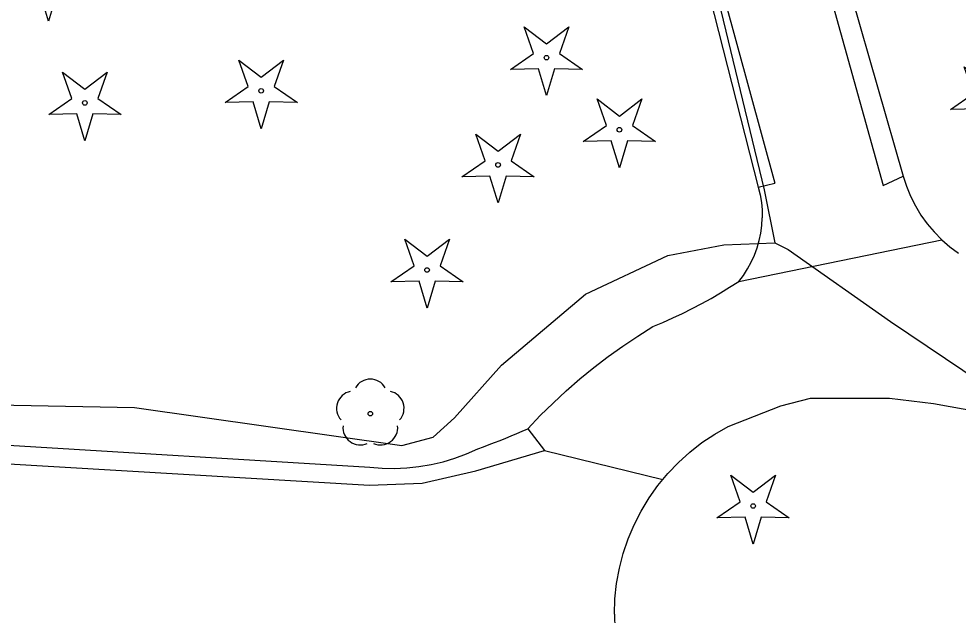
# Model space of a CAD drawing. Extents: x 6434771 to 6436222, y 5663454 to 5664782.
# Drawn here: x 6435011.41 to 6435031.8, y 5664069.33 to 5664082.27 of the extents above; entities that cross this region are included whole.
import ezdxf

# ---------------------------------------------------------------- set-up
doc = ezdxf.new("R2010")
doc.units = 0
for name, color, linetype in [('Warstwa 10', 7, 'Continuous'), ('Warstwa 11', 7, 'Continuous'), ('Warstwa 12', 7, 'Continuous'), ('Warstwa 5', 7, 'Continuous'), ('Warstwa 9', 7, 'Continuous')]:
    doc.layers.add(name, color=color, linetype=linetype)

msp = doc.modelspace()

# ---------------------------------------------------------------- linework, layer by layer
at = {"layer": 'Warstwa 10'}
for points in [[(6435011.265, 5664082.79), (6435011.767, 5664083.137), (6435011.565, 5664083.713), (6435012.05, 5664083.343), (6435012.535, 5664083.713), (6435012.333, 5664083.137), (6435012.835, 5664082.79), (6435012.225, 5664082.804), (6435012.05, 5664082.22), (6435011.875, 5664082.804)], [(6435022.079, 5664081.175), (6435022.581, 5664081.522), (6435022.379, 5664082.098), (6435022.864, 5664081.728), (6435023.349, 5664082.098), (6435023.147, 5664081.522), (6435023.649, 5664081.175), (6435023.039, 5664081.189), (6435022.864, 5664080.605), (6435022.689, 5664081.189)], [(6435015.885, 5664080.455), (6435016.387, 5664080.802), (6435016.185, 5664081.378), (6435016.67, 5664081.008), (6435017.155, 5664081.378), (6435016.953, 5664080.802), (6435017.455, 5664080.455), (6435016.845, 5664080.469), (6435016.67, 5664079.885), (6435016.495, 5664080.469)], [(6435012.056, 5664080.193), (6435012.558, 5664080.54), (6435012.356, 5664081.116), (6435012.841, 5664080.746), (6435013.326, 5664081.116), (6435013.124, 5664080.54), (6435013.626, 5664080.193), (6435013.016, 5664080.207), (6435012.841, 5664079.623), (6435012.666, 5664080.207)], [(6435031.634, 5664080.308), (6435032.136, 5664080.655), (6435031.934, 5664081.231), (6435032.419, 5664080.861), (6435032.904, 5664081.231), (6435032.702, 5664080.655), (6435033.204, 5664080.308), (6435032.594, 5664080.322), (6435032.419, 5664079.738), (6435032.244, 5664080.322)], [(6435023.661, 5664079.61), (6435024.163, 5664079.957), (6435023.961, 5664080.533), (6435024.446, 5664080.163), (6435024.931, 5664080.533), (6435024.729, 5664079.957), (6435025.231, 5664079.61), (6435024.621, 5664079.624), (6435024.446, 5664079.04), (6435024.271, 5664079.624)], [(6435021.027, 5664078.847), (6435021.529, 5664079.194), (6435021.327, 5664079.77), (6435021.812, 5664079.4), (6435022.297, 5664079.77), (6435022.095, 5664079.194), (6435022.597, 5664078.847), (6435021.987, 5664078.861), (6435021.812, 5664078.277), (6435021.637, 5664078.861)], [(6435019.486, 5664076.567), (6435019.988, 5664076.914), (6435019.786, 5664077.49), (6435020.271, 5664077.12), (6435020.756, 5664077.49), (6435020.554, 5664076.914), (6435021.056, 5664076.567), (6435020.446, 5664076.581), (6435020.271, 5664075.997), (6435020.096, 5664076.581)], [(6435026.565, 5664071.446), (6435027.067, 5664071.793), (6435026.865, 5664072.369), (6435027.35, 5664071.999), (6435027.835, 5664072.369), (6435027.633, 5664071.793), (6435028.135, 5664071.446), (6435027.525, 5664071.46), (6435027.35, 5664070.876), (6435027.175, 5664071.46)]]:
    msp.add_lwpolyline(points, close=True, dxfattribs=at)
for centre in [(6435022.864, 5664081.43), (6435016.67, 5664080.71), (6435012.841, 5664080.448), (6435024.446, 5664079.865), (6435021.812, 5664079.102), (6435020.271, 5664076.822), (6435027.35, 5664071.701)]:
    msp.add_circle(centre, 0.05, dxfattribs=at)
at = {"layer": 'Warstwa 11'}
msp.add_circle((6435019.039, 5664073.704), 0.05, dxfattribs=at)
for centre, start, end in [((6435019.039, 5664074.079), 30.1471, 149.8529), ((6435018.682, 5664073.82), 102.1471, 221.8529), ((6435019.396, 5664073.82), 318.1471, 77.8529), ((6435018.819, 5664073.401), 174.1471, 293.8529), ((6435019.259, 5664073.401), 246.1471, 5.8529)]:
    msp.add_arc(centre, 0.375, start, end, dxfattribs=at)
at = {"layer": 'Warstwa 12'}
for points in [[(6435023.182, 5664096.221), (6435023.851, 5664093.864), (6435026.078, 5664084.828), (6435027.591, 5664078.56), (6435027.818, 5664077.408)], [(6434991.234, 5664074.736), (6435003.097, 5664074.474), (6435004.888, 5664074.374), (6435006.795, 5664073.974), (6435013.92, 5664073.836), (6435019.725, 5664073.011), (6435020.4, 5664073.191), (6435020.864, 5664073.617), (6435021.89, 5664074.758), (6435023.712, 5664076.298), (6435025.5, 5664077.139), (6435026.715, 5664077.367), (6435027.818, 5664077.408)], [(6435027.818, 5664077.408), (6435028.113, 5664077.269), (6435030.329, 5664075.706), (6435033.098, 5664073.846), (6435034.925, 5664073.528), (6435036.35, 5664073.348), (6435037.424, 5664073.119), (6435038.146, 5664072.706), (6435038.493, 5664072.406), (6435038.798, 5664071.853)]]:
    msp.add_lwpolyline(points, dxfattribs=at)
at = {"layer": 'Warstwa 5'}
for p, q in [((6435023.47, 5664094.267), (6435027.461, 5664078.618)), ((6435028.081, 5664087.661), (6435030.604, 5664078.86)), ((6435030.604, 5664078.86), (6435030.677, 5664078.638)), ((6435027.461, 5664078.618), (6435027.501, 5664078.455)), ((6435027.501, 5664078.455), (6435027.529, 5664078.29)), ((6435030.677, 5664078.638), (6435030.766, 5664078.422)), ((6435027.529, 5664078.29), (6435027.545, 5664078.124)), ((6435030.766, 5664078.422), (6435030.872, 5664078.214)), ((6435027.545, 5664078.124), (6435027.548, 5664077.957)), ((6435030.872, 5664078.214), (6435030.994, 5664078.014)), ((6435027.538, 5664077.79), (6435027.548, 5664077.957)), ((6435030.994, 5664078.014), (6435031.131, 5664077.825)), ((6435031.131, 5664077.825), (6435031.282, 5664077.647)), ((6435027.483, 5664077.461), (6435027.517, 5664077.624)), ((6435027.517, 5664077.624), (6435027.538, 5664077.79)), ((6435031.282, 5664077.647), (6435031.446, 5664077.48)), ((6435027.437, 5664077.3), (6435027.483, 5664077.461)), ((6435031.446, 5664077.48), (6435031.623, 5664077.328)), ((6435027.379, 5664077.143), (6435027.437, 5664077.3)), ((6435031.623, 5664077.328), (6435031.811, 5664077.189)), ((6435027.309, 5664076.991), (6435027.379, 5664077.143)), ((6435027.138, 5664076.705), (6435027.229, 5664076.845)), ((6435027.229, 5664076.845), (6435027.309, 5664076.991)), ((6435027.036, 5664076.573), (6435027.138, 5664076.705)), ((6435026.64, 5664076.324), (6435026.839, 5664076.446)), ((6435026.839, 5664076.446), (6435027.036, 5664076.573)), ((6435026.233, 5664076.093), (6435026.438, 5664076.206)), ((6435026.438, 5664076.206), (6435026.64, 5664076.324)), ((6435026.026, 5664075.984), (6435026.233, 5664076.093)), ((6435025.604, 5664075.781), (6435025.816, 5664075.88)), ((6435025.816, 5664075.88), (6435026.026, 5664075.984)), ((6435024.844, 5664075.388), (6435025.175, 5664075.596)), ((6435025.175, 5664075.596), (6435025.39, 5664075.686)), ((6435025.39, 5664075.686), (6435025.604, 5664075.781)), ((6435024.519, 5664075.17), (6435024.844, 5664075.388)), ((6435024.201, 5664074.942), (6435024.519, 5664075.17)), ((6435023.891, 5664074.705), (6435024.201, 5664074.942)), ((6435023.588, 5664074.457), (6435023.891, 5664074.705)), ((6435023.293, 5664074.201), (6435023.588, 5664074.457)), ((6435023.006, 5664073.935), (6435023.293, 5664074.201)), ((6434993.093, 5664074.134), (6435019.026, 5664072.54)), ((6435022.727, 5664073.661), (6435023.006, 5664073.935)), ((6435022.457, 5664073.378), (6435022.727, 5664073.661)), ((6435022.338, 5664073.326), (6435022.457, 5664073.378)), ((6435021.858, 5664073.125), (6435021.979, 5664073.174)), ((6435021.979, 5664073.174), (6435022.099, 5664073.223)), ((6435022.099, 5664073.223), (6435022.219, 5664073.274)), ((6435022.219, 5664073.274), (6435022.338, 5664073.326)), ((6435021.127, 5664072.833), (6435021.372, 5664072.942)), ((6435021.372, 5664072.942), (6435021.494, 5664072.986)), ((6435021.494, 5664072.986), (6435021.616, 5664073.032)), ((6435021.616, 5664073.032), (6435021.737, 5664073.078)), ((6435021.737, 5664073.078), (6435021.858, 5664073.125)), ((6435020.619, 5664072.662), (6435020.876, 5664072.74)), ((6435020.876, 5664072.74), (6435021.127, 5664072.833)), ((6435019.026, 5664072.54), (6435019.293, 5664072.519)), ((6435019.56, 5664072.514), (6435019.828, 5664072.527)), ((6435019.828, 5664072.527), (6435020.094, 5664072.555)), ((6435020.094, 5664072.555), (6435020.358, 5664072.601)), ((6435020.358, 5664072.601), (6435020.619, 5664072.662)), ((6435019.293, 5664072.519), (6435019.56, 5664072.514))]:
    msp.add_line(p, q, dxfattribs=at)
at = {"layer": 'Warstwa 9'}
for p, q in [((6435023.47, 5664094.267), (6435027.461, 5664078.618)), ((6435024.71, 5664090.092), (6435027.822, 5664078.704)), ((6435024.71, 5664090.092), (6435027.822, 5664078.704)), ((6435028.081, 5664087.661), (6435030.604, 5664078.86)), ((6435027.709, 5664087.516), (6435030.172, 5664078.655)), ((6435027.709, 5664087.516), (6435030.172, 5664078.655)), ((6435030.172, 5664078.655), (6435030.604, 5664078.86)), ((6435030.172, 5664078.655), (6435030.604, 5664078.86)), ((6435030.604, 5664078.86), (6435030.677, 5664078.638)), ((6435027.461, 5664078.618), (6435027.822, 5664078.704)), ((6435027.461, 5664078.618), (6435027.822, 5664078.704)), ((6435027.461, 5664078.618), (6435027.501, 5664078.455)), ((6435027.501, 5664078.455), (6435027.529, 5664078.29)), ((6435030.677, 5664078.638), (6435030.766, 5664078.422)), ((6435027.529, 5664078.29), (6435027.545, 5664078.124)), ((6435030.766, 5664078.422), (6435030.872, 5664078.214)), ((6435027.545, 5664078.124), (6435027.548, 5664077.957)), ((6435030.872, 5664078.214), (6435030.994, 5664078.014)), ((6435027.538, 5664077.79), (6435027.548, 5664077.957)), ((6435030.994, 5664078.014), (6435031.131, 5664077.825)), ((6435031.131, 5664077.825), (6435031.282, 5664077.647)), ((6435027.483, 5664077.461), (6435027.517, 5664077.624)), ((6435027.517, 5664077.624), (6435027.538, 5664077.79)), ((6435031.282, 5664077.647), (6435031.446, 5664077.48)), ((6435027.036, 5664076.573), (6435031.446, 5664077.48)), ((6435027.036, 5664076.573), (6435031.446, 5664077.48)), ((6435027.437, 5664077.3), (6435027.483, 5664077.461)), ((6435031.446, 5664077.48), (6435031.623, 5664077.328)), ((6435027.379, 5664077.143), (6435027.437, 5664077.3)), ((6435031.623, 5664077.328), (6435031.811, 5664077.189)), ((6435027.309, 5664076.991), (6435027.379, 5664077.143)), ((6435027.138, 5664076.705), (6435027.229, 5664076.845)), ((6435027.229, 5664076.845), (6435027.309, 5664076.991)), ((6435027.036, 5664076.573), (6435027.138, 5664076.705)), ((6435026.64, 5664076.324), (6435026.839, 5664076.446)), ((6435026.839, 5664076.446), (6435027.036, 5664076.573)), ((6435026.233, 5664076.093), (6435026.438, 5664076.206)), ((6435026.438, 5664076.206), (6435026.64, 5664076.324)), ((6435026.026, 5664075.984), (6435026.233, 5664076.093)), ((6435025.604, 5664075.781), (6435025.816, 5664075.88)), ((6435025.816, 5664075.88), (6435026.026, 5664075.984)), ((6435024.844, 5664075.388), (6435025.175, 5664075.596)), ((6435025.175, 5664075.596), (6435025.39, 5664075.686)), ((6435025.39, 5664075.686), (6435025.604, 5664075.781)), ((6435024.519, 5664075.17), (6435024.844, 5664075.388)), ((6435024.201, 5664074.942), (6435024.519, 5664075.17)), ((6435023.891, 5664074.705), (6435024.201, 5664074.942)), ((6435023.588, 5664074.457), (6435023.891, 5664074.705)), ((6435023.293, 5664074.201), (6435023.588, 5664074.457)), ((6435023.006, 5664073.935), (6435023.293, 5664074.201)), ((6434993.093, 5664074.134), (6435019.026, 5664072.54)), ((6435027.948, 5664073.874), (6435028.597, 5664074.043)), ((6435028.597, 5664074.043), (6435030.312, 5664074.044)), ((6435030.312, 5664074.044), (6435031.268, 5664073.923)), ((6435022.727, 5664073.661), (6435023.006, 5664073.935)), ((6435026.807, 5664073.424), (6435027.948, 5664073.874)), ((6435031.268, 5664073.923), (6435032.335, 5664073.733)), ((6434993.088, 5664073.684), (6435019.022, 5664072.15)), ((6434993.088, 5664073.684), (6435019.022, 5664072.15)), ((6435022.457, 5664073.378), (6435022.727, 5664073.661)), ((6435022.338, 5664073.326), (6435022.457, 5664073.378)), ((6435022.457, 5664073.378), (6435022.821, 5664072.904)), ((6435022.457, 5664073.378), (6435022.821, 5664072.904)), ((6435026.516, 5664073.26), (6435026.807, 5664073.424)), ((6435021.858, 5664073.125), (6435021.979, 5664073.174)), ((6435021.979, 5664073.174), (6435022.099, 5664073.223)), ((6435022.099, 5664073.223), (6435022.219, 5664073.274)), ((6435022.219, 5664073.274), (6435022.338, 5664073.326)), ((6435026.239, 5664073.075), (6435026.516, 5664073.26)), ((6435021.127, 5664072.833), (6435021.372, 5664072.942)), ((6435021.372, 5664072.942), (6435021.494, 5664072.986)), ((6435021.494, 5664072.986), (6435021.616, 5664073.032)), ((6435021.616, 5664073.032), (6435021.737, 5664073.078)), ((6435021.737, 5664073.078), (6435021.858, 5664073.125)), ((6435025.976, 5664072.87), (6435026.239, 5664073.075)), ((6435020.619, 5664072.662), (6435020.876, 5664072.74)), ((6435020.876, 5664072.74), (6435021.127, 5664072.833)), ((6435021.326, 5664072.462), (6435022.821, 5664072.904)), ((6435021.326, 5664072.462), (6435022.821, 5664072.904)), ((6435022.821, 5664072.904), (6435025.391, 5664072.278)), ((6435022.821, 5664072.904), (6435025.391, 5664072.278)), ((6435025.728, 5664072.647), (6435025.976, 5664072.87)), ((6435019.026, 5664072.54), (6435019.293, 5664072.519)), ((6435019.56, 5664072.514), (6435019.828, 5664072.527)), ((6435019.828, 5664072.527), (6435020.094, 5664072.555)), ((6435020.094, 5664072.555), (6435020.358, 5664072.601)), ((6435020.358, 5664072.601), (6435020.619, 5664072.662)), ((6435025.497, 5664072.406), (6435025.728, 5664072.647)), ((6435019.293, 5664072.519), (6435019.56, 5664072.514)), ((6435020.162, 5664072.196), (6435021.326, 5664072.462)), ((6435020.162, 5664072.196), (6435021.326, 5664072.462)), ((6435025.391, 5664072.278), (6435025.497, 5664072.406)), ((6435019.022, 5664072.15), (6435020.162, 5664072.196)), ((6435019.022, 5664072.15), (6435020.162, 5664072.196)), ((6435025.091, 5664071.877), (6435025.284, 5664072.149)), ((6435025.284, 5664072.149), (6435025.391, 5664072.278)), ((6435024.918, 5664071.592), (6435025.091, 5664071.877)), ((6435024.766, 5664071.295), (6435024.918, 5664071.592)), ((6435024.636, 5664070.988), (6435024.766, 5664071.295)), ((6435024.529, 5664070.672), (6435024.636, 5664070.988)), ((6435024.446, 5664070.349), (6435024.529, 5664070.672)), ((6435024.386, 5664070.021), (6435024.446, 5664070.349)), ((6435024.35, 5664069.689), (6435024.386, 5664070.021)), ((6435024.338, 5664069.356), (6435024.35, 5664069.689)), ((6435024.338, 5664069.356), (6435024.351, 5664069.023))]:
    msp.add_line(p, q, dxfattribs=at)

doc.saveas('drawing.dxf')
